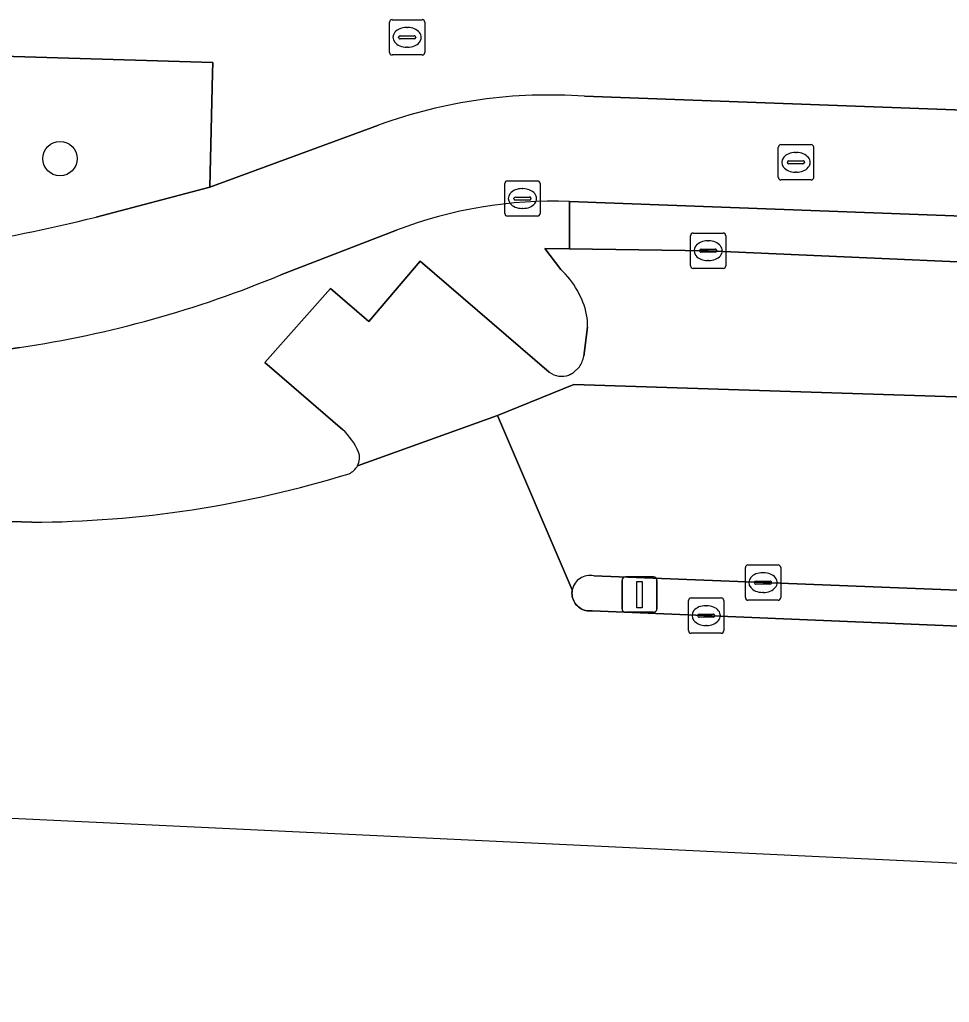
# Model space of a CAD drawing. Extents: x 160732 to 162107, y 387428 to 388479.
# Drawn here: x 161629.96 to 161656.3, y 387446.76 to 387474.58 of the extents above; entities that cross this region are included whole.
import ezdxf

# ---------------------------------------------------------------- set-up
doc = ezdxf.new("R2010")
doc.units = 0
for name, color, linetype in [('IMGEO_Berm_groen', 7, 'Continuous'), ('IMGEO_Boom', 7, 'Continuous'), ('IMGEO_Brandkraan', 7, 'Continuous'), ('IMGEO_Fietspad_gesloten', 7, 'Continuous'), ('IMGEO_Groenvoorziening', 7, 'Continuous'), ('IMGEO_Kolk', 7, 'Continuous'), ('IMGEO_Lichtmast', 7, 'Continuous'), ('IMGEO_Parkeervlak_open', 7, 'Continuous'), ('IMGEO_Rijbaan_lokaal_gesloten', 7, 'Continuous'), ('IMGEO_Rijbaan_lokaal_open', 7, 'Continuous'), ('IMGEO_Rioolput', 7, 'Continuous'), ('IMGEO_Verkeerseiland_open', 7, 'Continuous'), ('IMGEO_Voetpad_open', 7, 'Continuous')]:
    doc.layers.add(name, color=color, linetype=linetype)

msp = doc.modelspace()

# ---------------------------------------------------------------- linework, layer by layer
at = {"layer": 'IMGEO_Berm_groen'}
for points in [[(161645.296, 387467.501), (161644.84, 387468.098), (161645.54, 387468.089), (161645.537, 387469.426)], [(161640.635, 387468.616), (161637.364, 387467.355)], [(161639.113, 387462.976), (161636.91, 387464.871), (161638.764, 387466.964), (161639.852, 387466.028), (161641.308, 387467.742), (161644.964, 387464.594)], [(161645.944, 387465.048), (161646.052, 387465.872)], [(161629.963, 387465.299), (161624.423, 387464.416)], [(161645.522, 387464.514), (161645.633, 387464.567), (161645.824, 387464.747)], [(161612.678, 387463.243), (161612.647, 387461.184), (161629.115, 387460.392), (161630.31, 387460.349)]]:
    msp.add_lwpolyline(points, dxfattribs=at)
for centre, radius, start, end in [((161645.039, 387457.199), 12.237, 87.67, 111.0954), ((161625.412, 387496.031), 31.067, 278.4241, 292.6265), ((161643.667, 387465.726), 2.409, 11.9228, 47.4509), ((161644.326, 387465.912), 1.727, 358.6787, 10.4173), ((161644.831, 387465.317), 1.145, 330.1323, 346.3962), ((161645.321, 387465.101), 0.62, 234.8126, 288.8697), ((161637.685, 387461.488), 2.062, 24.17, 46.1953), ((161639.099, 387462.178), 0.492, 332.2502, 18.1977), ((161639.087, 387462.184), 0.506, 294.0418, 332.2944), ((161630.181, 387491.267), 30.918, 270.2395, 287.1407)]:
    msp.add_arc(centre, radius, start, end, dxfattribs=at)
at = {"layer": 'IMGEO_Boom'}
msp.add_circle((161631.106, 387470.644), 0.489, dxfattribs=at)
at = {"layer": 'IMGEO_Brandkraan'}
for p, q in [((161640.439, 387473.652), (161640.439, 387474.504)), ((161640.514, 387474.578), (161641.366, 387474.578)), ((161641.44, 387474.504), (161641.44, 387473.652)), ((161640.927, 387474.358), (161640.952, 387474.358)), ((161640.698, 387474.072), (161640.698, 387474.084)), ((161641.136, 387474.035), (161640.738, 387474.035)), ((161640.741, 387474.121), (161641.139, 387474.121)), ((161641.182, 387474.084), (161641.182, 387474.072)), ((161640.95, 387473.798), (161640.925, 387473.798)), ((161641.366, 387473.578), (161640.514, 387473.578))]:
    msp.add_line(p, q, dxfattribs=at)
for points in [[(161640.439, 387473.652), (161640.439, 387474.504)], [(161640.514, 387474.578), (161641.366, 387474.578)], [(161641.44, 387474.504), (161641.44, 387473.652)], [(161641.366, 387473.578), (161640.514, 387473.578)]]:
    msp.add_lwpolyline(points, dxfattribs=at)
for centre, radius, start, end in [((161640.516, 387474.502), 0.0765, 91.552, 178.448), ((161640.516, 387474.502), 0.0765, 91.552, 178.448), ((161641.364, 387474.502), 0.0765, 1.552, 88.448), ((161641.364, 387474.502), 0.0765, 1.552, 88.448), ((161640.738, 387474.081), 0.0403, 85.8775, 175.7526), ((161640.735, 387474.071), 0.0366, 178.938, 274.7102), ((161641.139, 387474.078), 0.043, 264.8664, 352.4533), ((161641.143, 387474.083), 0.0386, 1.7309, 96.639), ((161640.516, 387473.654), 0.0765, 181.552, 268.448), ((161640.516, 387473.654), 0.0765, 181.552, 268.448), ((161641.364, 387473.654), 0.0765, 271.552, 358.448), ((161641.364, 387473.654), 0.0765, 271.552, 358.448)]:
    msp.add_arc(centre, radius, start, end, dxfattribs=at)
for centre, major_axis, ratio, start_param, end_param in [((161640.926, 387474.078), (-0.387, 0.002), 0.722429, 4.712389, 7.853982), ((161640.951, 387474.078), (-0.39, 0.002), 0.717154, 1.570796, 4.712389)]:
    msp.add_ellipse(centre, major_axis=major_axis, ratio=ratio, start_param=start_param, end_param=end_param, dxfattribs=at)
at = {"layer": 'IMGEO_Fietspad_gesloten'}
for points in [[(161683.334, 387471.031), (161645.965, 387472.409)], [(161640.13, 387471.593), (161635.35, 387469.834), (161632.129, 387468.988)], [(161645.537, 387469.426), (161661.494, 387468.834), (161666.172, 387468.677), (161681.201, 387468.115), (161682.198, 387468.072), (161685.959, 387467.849)], [(161637.364, 387467.355), (161640.635, 387468.616)], [(161624.423, 387464.416), (161629.963, 387465.299)]]:
    msp.add_lwpolyline(points, dxfattribs=at)
for centre, radius, start, end in [((161644.951, 387458.391), 14.054, 85.8615, 110.0604), ((161645.039, 387457.199), 12.237, 87.67, 111.0954), ((161619.22, 387521.363), 53.942, 279.4272, 283.8464), ((161625.412, 387496.031), 31.067, 278.4241, 292.6265)]:
    msp.add_arc(centre, radius, start, end, dxfattribs=at)
at = {"layer": 'IMGEO_Groenvoorziening'}
msp.add_lwpolyline([(161632.129, 387468.988), (161635.35, 387469.834), (161635.424, 387473.068), (161635.436, 387473.363), (161627.593, 387473.6), (161627.491, 387471.478)], dxfattribs=at)
msp.add_arc((161619.22, 387521.363), 53.942, 279.4272, 283.8464, dxfattribs=at)
at = {"layer": 'IMGEO_Kolk'}
for p, q in [((161643.78, 387470.014), (161644.632, 387470.014)), ((161643.705, 387469.088), (161643.705, 387469.94)), ((161644.193, 387469.794), (161644.218, 387469.794)), ((161644.706, 387469.94), (161644.706, 387469.088)), ((161643.964, 387469.508), (161643.964, 387469.52)), ((161644.402, 387469.471), (161644.004, 387469.471)), ((161644.007, 387469.557), (161644.405, 387469.557)), ((161644.448, 387469.52), (161644.448, 387469.508)), ((161644.216, 387469.234), (161644.191, 387469.234)), ((161644.632, 387469.014), (161643.78, 387469.014)), ((161648.966, 387467.61), (161648.966, 387468.462)), ((161649.041, 387468.536), (161649.893, 387468.536)), ((161649.967, 387468.462), (161649.967, 387467.61)), ((161649.268, 387468.079), (161649.666, 387468.079)), ((161649.454, 387468.316), (161649.479, 387468.316)), ((161649.225, 387468.03), (161649.225, 387468.042)), ((161649.663, 387467.993), (161649.265, 387467.993)), ((161649.709, 387468.042), (161649.709, 387468.03)), ((161649.893, 387467.536), (161649.041, 387467.536)), ((161649.477, 387467.756), (161649.452, 387467.756)), ((161650.52, 387458.215), (161650.52, 387459.067)), ((161650.595, 387459.141), (161651.447, 387459.141)), ((161651.008, 387458.921), (161651.033, 387458.921)), ((161651.521, 387459.067), (161651.521, 387458.215)), ((161650.779, 387458.635), (161650.779, 387458.647)), ((161650.822, 387458.684), (161651.22, 387458.684)), ((161651.263, 387458.647), (161651.263, 387458.635)), ((161651.217, 387458.598), (161650.819, 387458.598)), ((161651.031, 387458.361), (161651.006, 387458.361)), ((161648.91, 387457.28), (161648.91, 387458.132)), ((161648.985, 387458.206), (161649.837, 387458.206)), ((161649.911, 387458.132), (161649.911, 387457.28)), ((161651.447, 387458.141), (161650.595, 387458.141)), ((161649.398, 387457.986), (161649.423, 387457.986)), ((161649.169, 387457.7), (161649.169, 387457.712)), ((161649.607, 387457.663), (161649.209, 387457.663)), ((161649.212, 387457.749), (161649.61, 387457.749)), ((161649.653, 387457.712), (161649.653, 387457.7)), ((161649.421, 387457.426), (161649.396, 387457.426)), ((161649.837, 387457.206), (161648.985, 387457.206))]:
    msp.add_line(p, q, dxfattribs=at)
for points in [[(161643.78, 387470.014), (161644.632, 387470.014)], [(161643.705, 387469.088), (161643.705, 387469.94)], [(161644.706, 387469.94), (161644.706, 387469.088)], [(161644.632, 387469.014), (161643.78, 387469.014)], [(161648.966, 387467.61), (161648.966, 387468.462)], [(161649.041, 387468.536), (161649.893, 387468.536)], [(161649.967, 387468.462), (161649.967, 387467.61)], [(161649.893, 387467.536), (161649.041, 387467.536)], [(161650.52, 387458.215), (161650.52, 387459.067)], [(161650.595, 387459.141), (161651.447, 387459.141)], [(161651.521, 387459.067), (161651.521, 387458.215)], [(161648.91, 387457.28), (161648.91, 387458.132)], [(161648.985, 387458.206), (161649.837, 387458.206)], [(161649.911, 387458.132), (161649.911, 387457.28)], [(161651.447, 387458.141), (161650.595, 387458.141)], [(161649.837, 387457.206), (161648.985, 387457.206)]]:
    msp.add_lwpolyline(points, dxfattribs=at)
for centre, radius, start, end in [((161643.782, 387469.938), 0.0765, 91.552, 178.448), ((161643.782, 387469.938), 0.0765, 91.552, 178.448), ((161644.63, 387469.938), 0.0765, 1.552, 88.448), ((161644.63, 387469.938), 0.0765, 1.552, 88.448), ((161644.004, 387469.517), 0.0403, 85.8775, 175.7526), ((161644.001, 387469.507), 0.0366, 178.938, 274.7102), ((161644.405, 387469.514), 0.043, 264.8664, 352.4533), ((161644.409, 387469.519), 0.0386, 1.7309, 96.639), ((161643.782, 387469.09), 0.0765, 181.552, 268.448), ((161643.782, 387469.09), 0.0765, 181.552, 268.448), ((161644.63, 387469.09), 0.0765, 271.552, 358.448), ((161644.63, 387469.09), 0.0765, 271.552, 358.448), ((161649.043, 387468.46), 0.0765, 91.552, 178.448), ((161649.043, 387468.46), 0.0765, 91.552, 178.448), ((161649.891, 387468.46), 0.0765, 1.552, 88.448), ((161649.891, 387468.46), 0.0765, 1.552, 88.448), ((161649.265, 387468.039), 0.0403, 85.8775, 175.7526), ((161649.67, 387468.041), 0.0386, 1.7309, 96.639), ((161649.262, 387468.029), 0.0366, 178.938, 274.7102), ((161649.666, 387468.036), 0.043, 264.8664, 352.4533), ((161649.043, 387467.612), 0.0765, 181.552, 268.448), ((161649.043, 387467.612), 0.0765, 181.552, 268.448), ((161649.891, 387467.612), 0.0765, 271.552, 358.448), ((161649.891, 387467.612), 0.0765, 271.552, 358.448), ((161650.597, 387459.065), 0.0765, 91.552, 178.448), ((161650.597, 387459.065), 0.0765, 91.552, 178.448), ((161651.445, 387459.065), 0.0765, 1.552, 88.448), ((161651.445, 387459.065), 0.0765, 1.552, 88.448), ((161650.819, 387458.644), 0.0403, 85.8775, 175.7526), ((161650.816, 387458.634), 0.0366, 178.938, 274.7102), ((161651.22, 387458.641), 0.043, 264.8664, 352.4533), ((161651.224, 387458.646), 0.0386, 1.7309, 96.639), ((161648.987, 387458.13), 0.0765, 91.552, 178.448), ((161648.987, 387458.13), 0.0765, 91.552, 178.448), ((161649.835, 387458.13), 0.0765, 1.552, 88.448), ((161649.835, 387458.13), 0.0765, 1.552, 88.448), ((161650.597, 387458.217), 0.0765, 181.552, 268.448), ((161650.597, 387458.217), 0.0765, 181.552, 268.448), ((161651.445, 387458.217), 0.0765, 271.552, 358.448), ((161651.445, 387458.217), 0.0765, 271.552, 358.448), ((161649.209, 387457.709), 0.0403, 85.8775, 175.7526), ((161649.206, 387457.699), 0.0366, 178.938, 274.7102), ((161649.61, 387457.706), 0.043, 264.8664, 352.4533), ((161649.614, 387457.711), 0.0386, 1.7309, 96.639), ((161648.987, 387457.282), 0.0765, 181.552, 268.448), ((161648.987, 387457.282), 0.0765, 181.552, 268.448), ((161649.835, 387457.282), 0.0765, 271.552, 358.448), ((161649.835, 387457.282), 0.0765, 271.552, 358.448)]:
    msp.add_arc(centre, radius, start, end, dxfattribs=at)
for centre, major_axis, ratio, start_param, end_param in [((161644.192, 387469.514), (-0.387, 0.002), 0.722429, 4.712389, 7.853982), ((161644.217, 387469.514), (-0.39, 0.002), 0.717154, 1.570796, 4.712389), ((161649.453, 387468.036), (-0.387, 0.002), 0.722429, 4.712389, 7.853982), ((161649.478, 387468.036), (-0.39, 0.002), 0.717154, 1.570796, 4.712389), ((161651.007, 387458.641), (-0.387, 0.002), 0.722429, 4.712389, 7.853982), ((161651.032, 387458.641), (-0.39, 0.002), 0.717154, 1.570796, 4.712389), ((161649.397, 387457.706), (-0.387, 0.002), 0.722429, 4.712389, 7.853982), ((161649.422, 387457.706), (-0.39, 0.002), 0.717154, 1.570796, 4.712389)]:
    msp.add_ellipse(centre, major_axis=major_axis, ratio=ratio, start_param=start_param, end_param=end_param, dxfattribs=at)
at = {"layer": 'IMGEO_Lichtmast'}
for p, q in [((161647.026, 387457.9), (161647.026, 387458.7)), ((161647.026, 387458.7), (161647.026, 387457.9)), ((161647.126, 387458.8), (161647.916, 387458.8)), ((161647.916, 387458.8), (161647.126, 387458.8)), ((161648.016, 387458.7), (161648.016, 387457.9)), ((161648.016, 387457.9), (161648.016, 387458.7)), ((161647.916, 387457.8), (161647.126, 387457.8)), ((161647.126, 387457.8), (161647.916, 387457.8))]:
    msp.add_line(p, q, dxfattribs=at)
msp.add_lwpolyline([(161647.446, 387458.675), (161647.596, 387458.675), (161647.596, 387457.925), (161647.446, 387457.925), (161647.446, 387458.675)], dxfattribs=at)
for centre, start, end in [((161647.126, 387458.7), 90, 180), ((161647.126, 387458.7), 90, 180), ((161647.916, 387458.7), 0, 90), ((161647.916, 387458.7), 360, 90), ((161647.126, 387457.9), 180, 270), ((161647.126, 387457.9), 180, 270), ((161647.916, 387457.9), 270, 0), ((161647.916, 387457.9), 270, 0)]:
    msp.add_arc(centre, 0.1, start, end, dxfattribs=at)
at = {"layer": 'IMGEO_Parkeervlak_open'}
for points in [[(161674.267, 387467.127), (161673.94, 387467.14), (161666.128, 387467.317), (161661.447, 387467.502), (161649.467, 387468.036), (161645.54, 387468.089), (161644.84, 387468.098), (161645.296, 387467.501)], [(161644.964, 387464.594), (161641.308, 387467.742), (161639.852, 387466.028), (161638.764, 387466.964), (161636.91, 387464.871), (161639.113, 387462.976)], [(161639.535, 387461.949), (161643.497, 387463.367), (161645.659, 387464.253), (161684.254, 387463.007), (161681.514, 387464.263), (161681.044, 387464.478), (161676.023, 387466.78)], [(161646.052, 387465.872), (161645.944, 387465.048)], [(161645.824, 387464.747), (161645.633, 387464.567), (161645.522, 387464.514)]]:
    msp.add_lwpolyline(points, dxfattribs=at)
for centre, radius, start, end in [((161643.667, 387465.726), 2.409, 11.9228, 47.4509), ((161644.326, 387465.912), 1.727, 358.6787, 10.4173), ((161644.831, 387465.317), 1.145, 330.1323, 346.3962), ((161645.321, 387465.101), 0.62, 234.8126, 288.8697), ((161637.685, 387461.488), 2.062, 24.17, 46.1953), ((161639.099, 387462.178), 0.492, 332.2502, 18.1977)]:
    msp.add_arc(centre, radius, start, end, dxfattribs=at)
at = {"layer": 'IMGEO_Rijbaan_lokaal_gesloten'}
for points in [[(161630.31, 387460.349), (161629.115, 387460.392), (161612.647, 387461.184), (161608.114, 387461.402), (161606.014, 387461.487), (161604.939, 387461.53), (161596.781, 387461.857), (161595.102, 387461.925), (161576.391, 387462.677), (161575.932, 387462.695), (161560.345, 387463.321), (161559.276, 387463.364), (161559.208, 387454.807), (161611.63, 387452.826), (161739.727, 387446.755)], [(161680.31, 387456.415), (161646.177, 387457.84), (161646.129, 387457.836), (161646.084, 387457.837), (161646.039, 387457.841), (161645.995, 387457.85), (161645.952, 387457.863), (161645.91, 387457.879), (161645.869, 387457.899), (161645.831, 387457.923), (161645.795, 387457.95), (161645.761, 387457.98), (161645.73, 387458.012), (161645.703, 387458.048), (161645.678, 387458.086), (161645.657, 387458.126), (161645.64, 387458.167), (161645.626, 387458.21), (161645.617, 387458.255), (161645.611, 387458.299), (161645.609, 387458.344), (161645.612, 387458.389), (161645.618, 387458.434), (161643.497, 387463.367), (161639.535, 387461.949)]]:
    msp.add_lwpolyline(points, dxfattribs=at)
for centre, radius, start, end in [((161639.087, 387462.184), 0.506, 294.0418, 332.2944), ((161630.181, 387491.267), 30.918, 270.2395, 287.1407)]:
    msp.add_arc(centre, radius, start, end, dxfattribs=at)
at = {"layer": 'IMGEO_Rijbaan_lokaal_open'}
for points in [[(161689.443, 387460.628), (161684.254, 387463.007), (161645.659, 387464.253), (161643.497, 387463.367), (161645.618, 387458.434)], [(161646.226, 387458.83), (161664.215, 387458.124), (161680.245, 387457.457)]]:
    msp.add_lwpolyline(points, dxfattribs=at)
msp.add_arc((161646.113, 387458.338), 0.504, 77.0926, 169.0611, dxfattribs=at)
at = {"layer": 'IMGEO_Rioolput'}
for p, q in [((161651.454, 387470.113), (161651.454, 387470.965)), ((161651.529, 387471.039), (161652.381, 387471.039)), ((161652.455, 387470.965), (161652.455, 387470.113)), ((161651.756, 387470.582), (161652.154, 387470.582)), ((161651.942, 387470.819), (161651.967, 387470.819)), ((161651.713, 387470.533), (161651.713, 387470.545)), ((161652.151, 387470.496), (161651.753, 387470.496)), ((161652.197, 387470.545), (161652.197, 387470.533)), ((161652.381, 387470.039), (161651.529, 387470.039)), ((161651.965, 387470.259), (161651.94, 387470.259))]:
    msp.add_line(p, q, dxfattribs=at)
for points in [[(161651.454, 387470.113), (161651.454, 387470.965)], [(161651.529, 387471.039), (161652.381, 387471.039)], [(161652.455, 387470.965), (161652.455, 387470.113)], [(161652.381, 387470.039), (161651.529, 387470.039)]]:
    msp.add_lwpolyline(points, dxfattribs=at)
for centre, radius, start, end in [((161651.531, 387470.963), 0.0765, 91.552, 178.448), ((161651.531, 387470.963), 0.0765, 91.552, 178.448), ((161652.379, 387470.963), 0.0765, 1.552, 88.448), ((161652.379, 387470.963), 0.0765, 1.552, 88.448), ((161651.753, 387470.542), 0.0403, 85.8775, 175.7526), ((161652.158, 387470.544), 0.0386, 1.7309, 96.639), ((161651.75, 387470.532), 0.0366, 178.938, 274.7102), ((161652.154, 387470.539), 0.043, 264.8664, 352.4533), ((161651.531, 387470.115), 0.0765, 181.552, 268.448), ((161651.531, 387470.115), 0.0765, 181.552, 268.448), ((161652.379, 387470.115), 0.0765, 271.552, 358.448), ((161652.379, 387470.115), 0.0765, 271.552, 358.448)]:
    msp.add_arc(centre, radius, start, end, dxfattribs=at)
for centre, major_axis, ratio, start_param, end_param in [((161651.941, 387470.539), (-0.387, 0.002), 0.722429, 4.712389, 7.853982), ((161651.966, 387470.539), (-0.39, 0.002), 0.717154, 1.570796, 4.712389)]:
    msp.add_ellipse(centre, major_axis=major_axis, ratio=ratio, start_param=start_param, end_param=end_param, dxfattribs=at)
at = {"layer": 'IMGEO_Verkeerseiland_open'}
msp.add_lwpolyline([(161661.494, 387468.834), (161645.537, 387469.426), (161645.54, 387468.089), (161649.467, 387468.036), (161661.447, 387467.502)], close=True, dxfattribs=at)
for points in [[(161680.245, 387457.457), (161664.215, 387458.124), (161646.226, 387458.83)], [(161645.618, 387458.434), (161645.612, 387458.389), (161645.609, 387458.344), (161645.611, 387458.299), (161645.617, 387458.255), (161645.626, 387458.21), (161645.64, 387458.167), (161645.657, 387458.126), (161645.678, 387458.086), (161645.703, 387458.048), (161645.73, 387458.012), (161645.761, 387457.98), (161645.795, 387457.95), (161645.831, 387457.923), (161645.869, 387457.899), (161645.91, 387457.879), (161645.952, 387457.863), (161645.995, 387457.85), (161646.039, 387457.841), (161646.084, 387457.837), (161646.129, 387457.836), (161646.177, 387457.84), (161680.31, 387456.415)]]:
    msp.add_lwpolyline(points, dxfattribs=at)
msp.add_arc((161646.113, 387458.338), 0.504, 77.0926, 169.0611, dxfattribs=at)
at = {"layer": 'IMGEO_Voetpad_open'}
for points in [[(161577.163, 387467.559), (161595.45, 387466.773), (161595.582, 387469.827), (161607.632, 387469.282), (161607.552, 387466.453), (161612.063, 387466.254), (161612.177, 387469.103), (161617.278, 387468.896), (161618.25, 387468.984), (161622.267, 387469.905), (161624.996, 387470.666), (161627.491, 387471.478), (161627.593, 387473.6), (161635.436, 387473.363), (161635.424, 387473.068), (161635.35, 387469.834), (161640.13, 387471.593)], [(161645.965, 387472.409), (161683.334, 387471.031)]]:
    msp.add_lwpolyline(points, dxfattribs=at)
msp.add_arc((161644.951, 387458.391), 14.054, 85.8615, 110.0604, dxfattribs=at)

doc.saveas('drawing.dxf')
